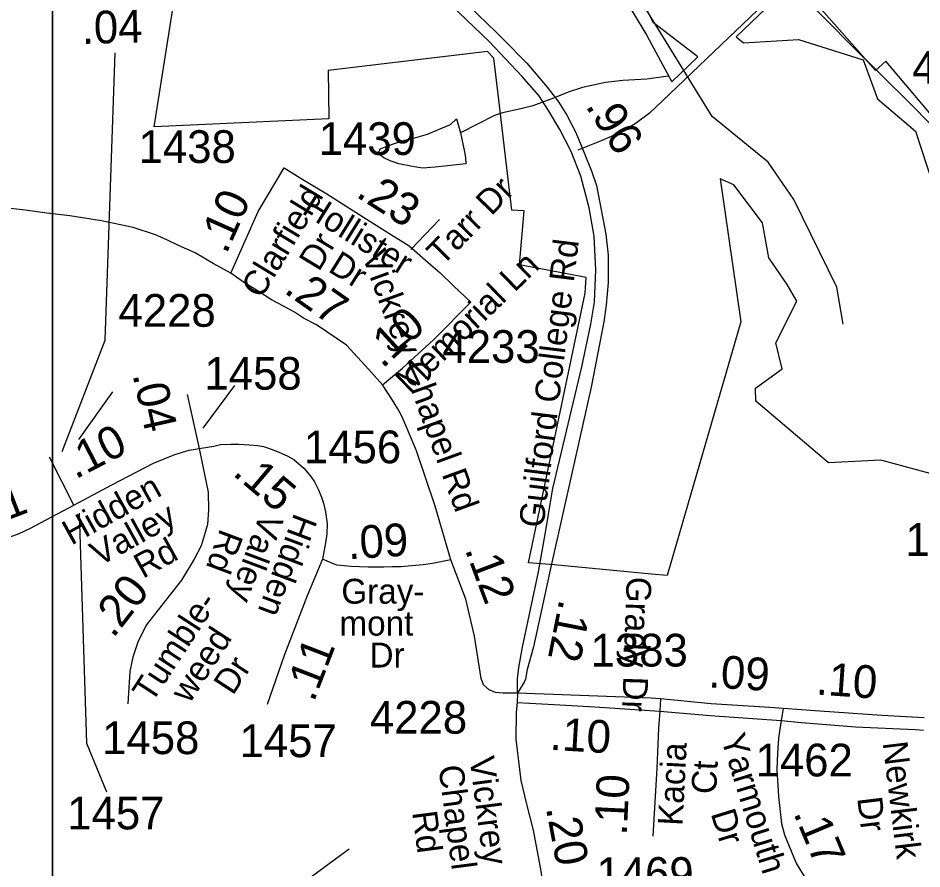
# Model space of a CAD drawing. Extents: x 1662474 to 1856135, y 779280 to 917889.
# Drawn here: x 1730904 to 1734360, y 814512 to 817764 of the extents above; entities that cross this region are included whole.
import ezdxf

# ---------------------------------------------------------------- set-up
doc = ezdxf.new("R2010")
doc.units = 0
for name, color, linetype in [('Exist Boundary Political City Limit New', 7, 'Continuous'), ('Exist Hydrographic Misc Water Feature', 7, 'Continuous'), ('Exist Hydrographic Pond Under 1500 Sq Ft', 7, 'Continuous'), ('Exist Road Non-System Type 51', 7, 'Continuous'), ('Exist Road Non-System Type 51 Label', 7, 'Continuous'), ('Exist Road Secondary Mileage Hundredths English Label', 7, 'Continuous'), ('Exist Road Secondary Mileage Tenths English Label', 7, 'Continuous'), ('Exist Road Secondary Type 41 Attributed', 7, 'Continuous'), ('Exist Road Secondary Type 51 Attributed', 7, 'Continuous'), ('Exist Road Secondary Type 51 Divided Attributed', 7, 'Continuous'), ('Exist Road Secondary Type 51 Label', 7, 'Continuous'), ('Exist Road Secondary Type 51 Number Label', 7, 'Continuous'), ('Exist Utilities Electrical Transmission Line', 7, 'Continuous'), ('Map Preparation Boundary City Limit Buffer Line', 7, 'Continuous'), ('Map Preparation Inset Cut Line', 7, 'Continuous')]:
    doc.layers.add(name, color=color, linetype=linetype)

msp = doc.modelspace()

# ---------------------------------------------------------------- linework, layer by layer
at = {"layer": 'Exist Boundary Political City Limit New'}
for points in [[(1734202.4, 816075), (1734002, 816065), (1733724.4, 816299.7), (1733723.5, 816350.1), (1733825.6, 816424.2), (1733801.8, 816522.9), (1733882.2, 816682.5), (1733844, 816745.8), (1733774.6, 816847.8), (1733750.5, 816981.6), (1733641, 817126.4), (1733588.2, 817149.8), (1733668, 816603.2), (1733386.4, 815633.6), (1733326.4, 815639.3), (1732954, 815674.4), (1732856, 815682.4), (1733072, 816712.9), (1733076.2, 816773.1), (1732820.9, 816821.8), (1732838.5, 817027.9), (1732792.5, 817029.7), (1732775.6, 817170), (1732741.9, 817451.4), (1732722.6, 817611.5), (1732698.4, 817636.2), (1732089.5, 817563.6), (1732092.1, 817379.3), (1731424.5, 817349.1), (1731570.5, 818275.9)], [(1733203, 817871.9), (1733307.8, 817697.4), (1733403.6, 817520.3), (1733502.8, 817616.6), (1733334, 817746.4), (1733125.5, 818151.9)], [(1734853.5, 818096.1), (1734777.6, 816942.6), (1734222.4, 817599.6), (1734182.2, 817563.9), (1733876.4, 817911), (1733650.2, 817692.8), (1733677.5, 817669.1), (1733888.2, 817682.3), (1734135.6, 817604.8), (1734189.6, 817455.5), (1734334.8, 817332.5), (1734492.4, 816853.2), (1734749.8, 816443.2), (1734721.2, 815935.1), (1734202.4, 816075)]]:
    msp.add_lwpolyline(points, dxfattribs=at)
at = {"layer": 'Exist Hydrographic Misc Water Feature'}
msp.add_line((1732726.2, 817392.4), (1732595.6, 817325.6), dxfattribs=at)
for points in [[(1734058.6, 816593.8), (1734034.6, 816735.4), (1733870.6, 817070.3), (1733772.6, 817213.4), (1733557.7, 817388.5), (1733195.6, 817976.8), (1733080.5, 818143.3), (1732923.7, 818238.4), (1732574.7, 818357.1), (1732459.6, 818526.8), (1732461.7, 818733.6), (1732597.6, 819032.8), (1732709.6, 819457.2), (1732719.6, 819598.2)], [(1733389.9, 817542.1), (1733307.7, 817530.9), (1733215.7, 817525.7), (1733149.6, 817518.4), (1733061.5, 817499.2), (1733007.3, 817481.7), (1732950.9, 817458.2), (1732872.6, 817429), (1732826.5, 817417.4), (1732756.3, 817402), (1732726.2, 817392.4)], [(1730877.2, 813540.7), (1731015.9, 813607.4), (1731104.2, 813646.6), (1731170.7, 813685.9), (1731212.9, 813713.6), (1731297.2, 813742.8), (1731397.7, 813773.9), (1731439.9, 813799.5), (1731494.2, 813851), (1731591.2, 813948), (1731625.7, 813995.8), (1731662.4, 814061.4), (1731688.8, 814113.2), (1731717.5, 814174.9), (1731739.9, 814220.7), (1731774.3, 814268.4), (1731822.9, 814330), (1731861.3, 814365.6), (1731972, 814444.6), (1732137.3, 814565.1), (1732169.5, 814588.8)]]:
    msp.add_lwpolyline(points, dxfattribs=at)
at = {"layer": 'Exist Hydrographic Pond Under 1500 Sq Ft'}
msp.add_lwpolyline([(1732595.6, 817325.6), (1732611, 817253.4), (1732614.6, 817231.3), (1732616.5, 817207.3), (1732498.4, 817194.5), (1732450.2, 817190.9), (1732412.3, 817197.3), (1732360.4, 817207.8), (1732326.5, 817218.1), (1732302.6, 817230.3), (1732288.8, 817240.5), (1732282.9, 817250.6), (1732289, 817264.5), (1732335.2, 817282), (1732383.1, 817297.6), (1732425.4, 817307.2), (1732469.5, 817320.8), (1732511.7, 817338.4), (1732557.8, 817357.9), (1732580.2, 817379.7), (1732595.6, 817325.6)], dxfattribs=at)
at = {"layer": 'Exist Road Non-System Type 51'}
msp.add_line((1732515.9, 816994.4), (1732406.1, 816879.4), dxfattribs=at)
msp.add_lwpolyline([(1734264.1, 818405.4), (1734206.1, 818281.8), (1734160.5, 818219.2), (1734040.5, 818091.2), (1733367.6, 817448.4), (1733318.2, 817400.9), (1733263.1, 817360.5), (1733208, 817327.2), (1733127.1, 817292.8), (1733044.8, 817259.4)], dxfattribs=at)
at = {"layer": 'Exist Road Secondary Type 41 Attributed'}
msp.add_lwpolyline([(1732298.1, 816363.1), (1732374.5, 816426.2), (1732493.6, 816535.4), (1732634.7, 816678.3)], dxfattribs=at)
at = {"layer": 'Exist Road Secondary Type 51 Attributed'}
msp.add_line((1731550.5, 816325.2), (1731596.6, 816119.1), dxfattribs=at)
for points in [[(1732813.3, 815184.4), (1732813.5, 815238.9), (1732818.7, 815282.2), (1732832.6, 815359.8), (1732893.9, 815648.2), (1732918.9, 815792), (1732949.3, 815966.4), (1733059.9, 816431), (1733094.5, 816593.8), (1733107.9, 816678.1), (1733113.5, 816802.2), (1733106.2, 816931.3), (1733088, 817038.6), (1733055.3, 817160.4), (1733018.9, 817254.9), (1732975.2, 817338.6), (1732931.6, 817411.3), (1732895.2, 817467.7), (1732830.8, 817542.1), (1732704.7, 817674.9), (1732530.3, 817842.3)], [(1732628.9, 817809.8), (1732731.6, 817710.5), (1732789.3, 817653.6), (1732819.1, 817623.1), (1732849.6, 817592.5), (1732927.5, 817500.4), (1732969.9, 817444.4), (1733002.2, 817393.5), (1733036.2, 817327.3), (1733068.5, 817249.5), (1733097.3, 817176.5), (1733116, 817123.9), (1733151.9, 816938.9), (1733159.7, 816858), (1733159.7, 816754.1), (1733152.2, 816667.4), (1733144.2, 816603.9), (1733095.1, 816353.3), (1732942.8, 815671.5), (1732874.4, 815360.6), (1732850.2, 815274.8), (1732844.3, 815237.5), (1732840.3, 815228.4), (1732813.3, 815184.4)], [(1731717, 816789.5), (1731650.4, 816826.4), (1731581.7, 816866.7), (1731517.6, 816895.1), (1731472.6, 816916.4), (1731430.2, 816935.9), (1731344.7, 816964.4), (1731222.9, 816988.8), (1731102.3, 817007.9), (1731014.1, 817018.2), (1730931.7, 817030), (1730853, 817038.8), (1730739, 817060.1), (1730655.9, 817076), (1730566.4, 817094.4), (1730513.2, 817108.6), (1730474.3, 817118.1), (1730425.9, 817130.7), (1730346.9, 817157), (1730176, 817229.8)], [(1731717, 816789.5), (1731822.5, 817025), (1731921.7, 817192)], [(1731921.7, 817192), (1731993.3, 817147.2), (1732084.8, 817092.5), (1732173.2, 817036.6), (1732311.3, 816948.7), (1732398.8, 816894.1), (1732482, 816821.2), (1732517.8, 816790.9), (1732569.3, 816740.6), (1732634.7, 816678.3)], [(1732298.1, 816363.1), (1732244.8, 816421.3), (1732159.7, 816514.3), (1732044.7, 816591.6), (1731995.6, 816617.9), (1731960.5, 816640.6), (1731918.5, 816663.4), (1731872.9, 816687.9), (1731825.6, 816717.7), (1731766, 816754.4), (1731717, 816789.5)], [(1732559.2, 815694.2), (1732498.9, 815898.2), (1732427.4, 816110.5), (1732390.7, 816197.6), (1732371.4, 816242.5), (1732355.9, 816270.6), (1732336.3, 816304.5), (1732298.1, 816363.1)], [(1731117.2, 815903), (1731262.6, 815980.9), (1731422.5, 816063.5), (1731503.4, 816096.6), (1731558.6, 816113.1), (1731596.6, 816119.1)], [(1731596.6, 816119.1), (1731608, 816063.1), (1731630.6, 815952.3), (1731632.4, 815884.7), (1731628.7, 815828.3), (1731615.5, 815785.1), (1731604.3, 815747.6), (1731578, 815696.9), (1731529.1, 815616.1), (1731453.9, 815520.3), (1731393.8, 815443.4), (1731361.9, 815379.5), (1731343.1, 815321.3), (1731331.8, 815266.8), (1731324.3, 815142.9)], [(1731596.6, 816119.1), (1731652.6, 816128.4), (1731678.6, 816134.1), (1731718.4, 816136.3), (1731748.6, 816135.7), (1731788.5, 816133.2), (1731820.7, 816130.9), (1731842.6, 816126.5), (1731862.1, 816120.6), (1731898.3, 816106.4), (1731936, 816090.2), (1731958.1, 816077.2), (1731996.5, 816044.6), (1732024.1, 816012.5), (1732037.1, 815991.3), (1732052.9, 815961.1), (1732064.8, 815932.6), (1732071.5, 815910.2), (1732080.1, 815876.8), (1732085.7, 815831.1), (1732085.2, 815793), (1732079, 815759), (1732068.5, 815696.9)], [(1731117.2, 815903), (1731024.8, 816085.7)], [(1730588.5, 815761.5), (1730684.4, 815746.7), (1730728.1, 815748.4), (1730776.1, 815754), (1730820.6, 815763.6), (1730856.3, 815775), (1730908.6, 815795), (1730949.3, 815813.5), (1731032.9, 815857.8), (1731117.2, 815903)], [(1732068.5, 815696.9), (1732009.2, 815555.6), (1731921.5, 815328.3), (1731856, 815141.2)], [(1732559.2, 815694.2), (1732488.6, 815679.6), (1732453.4, 815675), (1732409.7, 815670.6), (1732369.3, 815667.3), (1732334.1, 815667.2), (1732302.2, 815665.2), (1732242.2, 815665.8), (1732176.2, 815668.1), (1732137.6, 815671.5), (1732124.2, 815673.7), (1732112.1, 815676.6), (1732068.5, 815696.9)], [(1732813.3, 815184.4), (1732757.3, 815183.7), (1732728.9, 815187.3), (1732705.5, 815196.5), (1732684.2, 815216.3), (1732674.6, 815240.4), (1732664, 815304.6), (1732648.7, 815402.5), (1732616, 815543.1), (1732559.2, 815694.2)], [(1732813.3, 815184.4), (1732811.7, 815148.1)], [(1732811.7, 815148.1), (1732808.4, 815112.1), (1732807.7, 815008.6), (1732825.9, 814850.5), (1732847.5, 814760.5), (1732874.1, 814660.3), (1732903.3, 814503.7), (1732922.3, 814367.1), (1732934.6, 814097.4)], [(1733359.9, 815161.9), (1733357.9, 815115.6)], [(1733357.9, 815115.6), (1733353.3, 815050), (1733345.7, 814897.7), (1733331.4, 814637.7)], [(1733828.7, 815125.5), (1733822.1, 815079.6)], [(1733822.1, 815079.6), (1733811.9, 815012.7), (1733807.3, 814955), (1733805, 814892.6), (1733811.9, 814788.8), (1733823.3, 814686.5), (1733834.2, 814642.4), (1733879.3, 814534.6), (1733916, 814473.3), (1733971.3, 814387.1), (1733999.1, 814331.7), (1734022.2, 814244)]]:
    msp.add_lwpolyline(points, dxfattribs=at)
at = {"layer": 'Exist Road Secondary Type 51 Divided Attributed'}
for points in [[(1733359.9, 815161.9), (1733324.1, 815165.4), (1732813.3, 815184.4)], [(1732811.7, 815148.1), (1732953.4, 815141.3), (1733109.5, 815131.9), (1733357.9, 815115.6)], [(1733828.7, 815125.5), (1733777.7, 815129.5), (1733554.1, 815143.2), (1733359.9, 815161.9)], [(1733357.9, 815115.6), (1733550.4, 815098.3), (1733822.1, 815079.6)], [(1734368.1, 815089.5), (1734206.5, 815098.8), (1733968.9, 815115.4), (1733828.7, 815125.5)], [(1733822.1, 815079.6), (1733899.6, 815071.5), (1734105.8, 815055.8), (1734334.1, 815045.9), (1734365.6, 815042.5)]]:
    msp.add_lwpolyline(points, dxfattribs=at)
at = {"layer": 'Exist Road Secondary Type 51 Label'}
for points in [[(1731731.1, 816360.1), (1731610.9, 816196.9)], [(1731265, 816336.1), (1731135.2, 816153.6)], [(1731265, 816336.1), (1731135.2, 816153.6)]]:
    msp.add_lwpolyline(points, dxfattribs=at)
at = {"layer": 'Exist Road Secondary Type 51 Number Label'}
for points in [[(1731072.8, 816107.2), (1731236.6, 816533.2), (1731274.8, 817630.9)], [(1731138.3, 815872.4), (1731165.6, 814993.1), (1731242.1, 814807.5)]]:
    msp.add_lwpolyline(points, dxfattribs=at)
at = {"layer": 'Exist Utilities Electrical Transmission Line'}
msp.add_lwpolyline([(1733004.3, 818758.3), (1733645.3, 818111.8), (1734089, 817660.3), (1734317.5, 817435.4), (1734757.4, 816987.6), (1735147.6, 816594.3), (1735555.9, 816177.3), (1735962.2, 815767.9), (1736241.9, 815480.3), (1736581, 815130), (1736993.1, 814718.6), (1737419, 814291.1), (1738105.1, 813588.2), (1738673.1, 813012.7), (1739039.7, 812642.2), (1739695, 812293.4), (1740167.1, 812040.9), (1740576.4, 811829.4), (1741169.3, 811496.7), (1741843.4, 811123.8), (1742162.5, 810949.6), (1742398.9, 810822.7)], dxfattribs=at)
at = {"layer": 'Map Preparation Boundary City Limit Buffer Line'}
for points in [[(1734202.4, 816075), (1734002, 816065), (1733724.4, 816299.7), (1733723.5, 816350.1), (1733825.6, 816424.2), (1733801.8, 816522.9), (1733882.2, 816682.5), (1733844, 816745.8), (1733774.6, 816847.8), (1733750.5, 816981.6), (1733641, 817126.4), (1733588.2, 817149.8), (1733668, 816603.2), (1733386.4, 815633.6), (1733326.4, 815639.3), (1732954, 815674.4), (1732856, 815682.4), (1733072, 816712.9), (1733076.2, 816773.1), (1732820.9, 816821.8), (1732838.5, 817027.9), (1732792.5, 817029.7), (1732775.6, 817170), (1732741.9, 817451.4), (1732722.6, 817611.5), (1732698.4, 817636.2), (1732089.5, 817563.6), (1732092.1, 817379.3), (1731424.5, 817349.1), (1731570.5, 818275.9)], [(1733203, 817871.9), (1733307.8, 817697.4), (1733403.6, 817520.3), (1733502.8, 817616.6), (1733334, 817746.4), (1733125.5, 818151.9)], [(1734853.5, 818096.1), (1734777.6, 816942.6), (1734222.4, 817599.6), (1734182.2, 817563.9), (1733876.4, 817911), (1733650.2, 817692.8), (1733677.5, 817669.1), (1733888.2, 817682.3), (1734135.6, 817604.8), (1734189.6, 817455.5), (1734334.8, 817332.5), (1734492.4, 816853.2), (1734749.8, 816443.2), (1734721.2, 815935.1), (1734202.4, 816075)]]:
    msp.add_lwpolyline(points, dxfattribs=at)
at = {"layer": 'Map Preparation Inset Cut Line'}
for points in [[(1731035.7, 782767.4), (1668486.3, 782767.4), (1668486.3, 826588.1), (1731035.7, 826588.1)], [(1793585.1, 782767.4), (1731035.7, 782767.4), (1731035.7, 826588.1), (1793585.1, 826588.1)]]:
    msp.add_lwpolyline(points, close=True, dxfattribs=at)

# ---------------------------------------------------------------- texts
at = {"layer": 'Exist Road Non-System Type 51 Label'}
for s, rotation, p in [('Tarr Dr', 45.66, (1732526, 816813.7)), ('Guilford College Rd', 82.9517, (1732912.5, 815813.2)), ('Grady Dr', 268.0919, (1733231, 815630.3))]:
    msp.add_text(s, height=95, rotation=rotation, dxfattribs=at).set_placement(p)
at = {"layer": 'Exist Road Secondary Mileage Hundredths English Label'}
for s, rotation, p in [('.04', 1.5622, (1731149.1, 817665.1)), ('.04', 282.6079, (1731341.3, 816401.7)), ('.10', 27.3379, (1731123.5, 816000.3)), ('.11', 20.9274, (1730731.7, 815794.2)), ('.12', 290.6007, (1732611.2, 815733.5)), ('.20', 51.8779, (1731267.9, 815391.3)), ('.09', 356.4938, (1733542, 815206.6)), ('.10', 355.9967, (1733953, 815179.2)), ('.20', 280.5572, (1732921.9, 814745.4)), ('.17', 292.7429, (1733867, 814725.8))]:
    msp.add_text(s, height=125, rotation=rotation, dxfattribs=at).set_placement(p)
at = {"layer": 'Exist Road Secondary Mileage Tenths English Label'}
for s, rotation, p in [('.96', 302.3677, (1733071.4, 817428.2)), ('.23', 327.6913, (1732191.6, 817083.9)), ('.10', 65.853, (1731700.5, 816859.1)), ('.27', 324.8165, (1731916.5, 816717)), ('.10', 42.5173, (1732297.2, 816422)), ('.15', 319.6707, (1731720.8, 816020.4)), ('.09', 3.584, (1732167.3, 815695.9)), ('.12', 258.815, (1732974.5, 815546.6)), ('.11', 68.9017, (1732034.8, 815146.8)), ('.10', 356.5453, (1732935.3, 814967.9)), ('.10', 87.1878, (1733231, 814639.1))]:
    msp.add_text(s, height=125, rotation=rotation, dxfattribs=at).set_placement(p)
at = {"layer": 'Exist Road Secondary Type 51 Label'}
for s, rotation, p in [('Clarfield', 58.796, (1731833.4, 816688.1)), ('Hollister', 328.0481, (1731984.6, 817020.3)), (' Dr', 58.796, (1732035.9, 816761.8)), ('Vickrey Chapel Rd', 290.0268, (1732218.2, 816857.5)), (' Dr', 328.0481, (1732055.7, 816816.9)), ('Memorial Ln', 44.1069, (1732401.8, 816325.6)), ('Hidden ', 28.9538, (1731107.7, 815747.8)), ('Valley', 28.9538, (1731214.2, 815667.3)), (' Valley', 249.4546, (1731843.9, 815910.9)), ('Hidden', 249.4546, (1731961, 815875.9)), (' Rd', 249.4546, (1731690.6, 815849.6)), (' Rd', 28.9538, (1731350.5, 815603.3)), ('Tumble-', 56.9325, (1731415.1, 815142.8)), ('weed ', 56.9325, (1731559.5, 815141.1)), ('Dr', 56.9325, (1731725.5, 815172.4)), ('Yarmouth ', 287.2077, (1733590.2, 815012.6)), ('Kacia ', 87.0806, (1733444.6, 814675.8)), ('Newkirk', 276.925, (1734209.4, 814995)), ('Vickrey ', 277.4272, (1732629.8, 814936.6)), ('Chapel ', 277.4272, (1732511.1, 814904)), ('Ct', 87.0806, (1733572.9, 814796.7)), (' Dr', 276.925, (1734108, 814818.3)), ('Rd', 277.4272, (1732410.8, 814729)), ('Dr', 287.2077, (1733551.7, 814724.6))]:
    msp.add_text(s, height=95, rotation=rotation, dxfattribs=at).set_placement(p)
for s, p in [('Gray-', (1732140.1, 815526.2)), ('mont ', (1732132.9, 815404.2)), ('Dr', (1732248, 815282.2))]:
    msp.add_text(s, height=95, dxfattribs=at).set_placement(p)
at = {"layer": 'Exist Road Secondary Type 51 Number Label'}
for s, p in [('4216', (1734322.5, 817513)), ('1439', (1732053.4, 817241.1)), ('1438', (1731364.9, 817210.5)), ('4228', (1731288.1, 816584.5)), ('4233', (1732526.5, 816446.6)), ('1458', (1731616.7, 816344)), ('1456', (1731997.1, 816062.8)), ('1473', (1734297, 815708.9)), ('1383', (1733093, 815286)), ('4228', (1732249.2, 815029.4)), ('1458', (1731225.6, 814951.2)), ('1457', (1731750.8, 814939.6)), ('1462', (1733723.8, 814866)), ('1457', (1731092.1, 814663.5)), ('1469', (1733115.2, 814432.3))]:
    msp.add_text(s, height=125, dxfattribs=at).set_placement(p)

doc.saveas('drawing.dxf')
